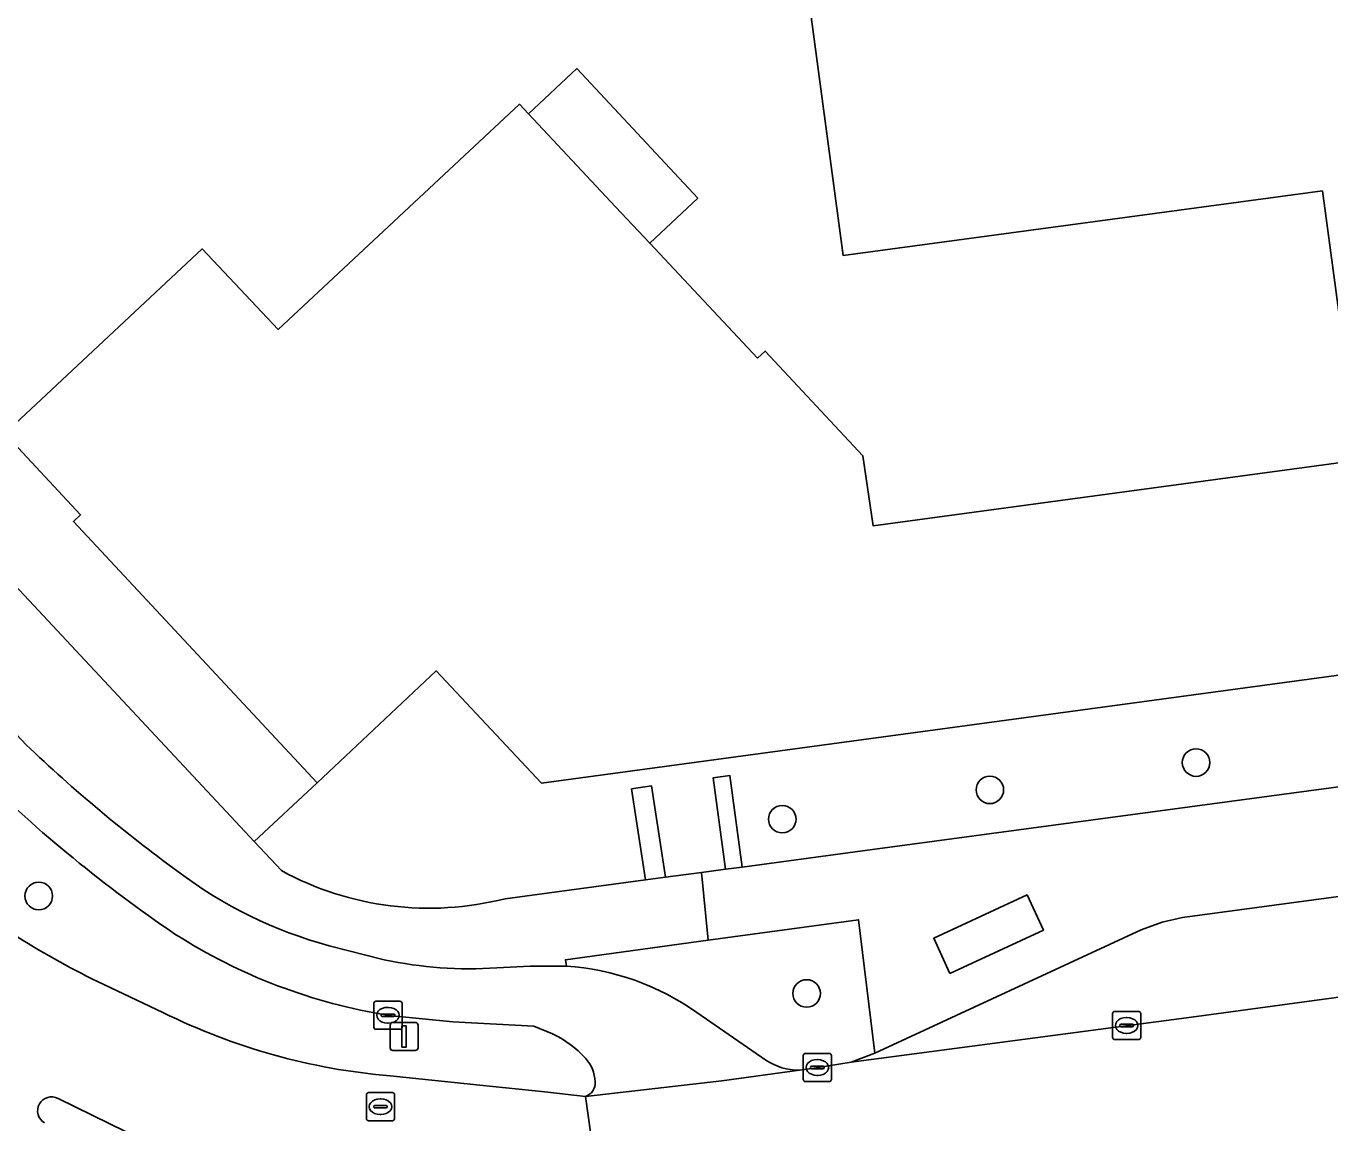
# Model space of a CAD drawing. Extents: x 163426 to 164192, y 380329 to 381641.
# Drawn here: x 163453.01 to 163499.34, y 380900.73 to 380939.69 of the extents above; entities that cross this region are included whole.
import ezdxf

# ---------------------------------------------------------------- set-up
doc = ezdxf.new("R2010")
doc.units = 0
for name, color, linetype in [('IMGEO_Berm_groen', 7, 'Continuous'), ('IMGEO_Boom', 7, 'Continuous'), ('IMGEO_Erf', 7, 'Continuous'), ('IMGEO_Fietspad_gesloten', 7, 'Continuous'), ('IMGEO_Groenvoorziening', 7, 'Continuous'), ('IMGEO_Haag', 7, 'Continuous'), ('IMGEO_Kolk', 7, 'Continuous'), ('IMGEO_Lichtmast', 7, 'Continuous'), ('IMGEO_Pand', 7, 'Continuous'), ('IMGEO_Rijbaan_lokaal_gesloten', 7, 'Continuous'), ('IMGEO_Rijbaan_lokaal_open', 7, 'Continuous'), ('IMGEO_Verkeerseiland_open', 7, 'Continuous'), ('IMGEO_Voetpad_gesloten', 7, 'Continuous'), ('IMGEO_Voetpad_open', 7, 'Continuous')]:
    doc.layers.add(name, color=color, linetype=linetype)

msp = doc.modelspace()

# ---------------------------------------------------------------- linework, layer by layer
at = {"layer": 'IMGEO_Berm_groen'}
for points in [[(163455.547, 380905.756), (163457.874, 380904.651)], [(163471.716, 380903.891), (163471.052, 380904.159), (163468.17, 380904.324), (163465.899, 380904.547)], [(163465.948, 380902.4), (163469.134, 380902.069), (163471.444, 380901.829), (163472.887, 380901.662)]]:
    msp.add_lwpolyline(points, dxfattribs=at)
for centre, radius, start, end in [((163486.597, 380949.137), 50.395, 225.5627, 235.8388), ((163467.652, 380930.928), 27.931, 230.1699, 244.3166), ((163469.044, 380924.257), 19.959, 237.4274, 260.9327), ((163467.819, 380924.718), 22.396, 243.6363, 265.2071), ((163470.14, 380900.521), 3.721, 42.3713, 64.9434), ((163471.893, 380902.132), 1.34, 2.2416, 41.9918), ((163472.721, 380902.147), 0.513, 288.9334, 4.1436)]:
    msp.add_arc(centre, radius, start, end, dxfattribs=at)
at = {"layer": 'IMGEO_Boom'}
for centre in [(163494.587, 380913.529), (163487.26, 380912.559), (163479.883, 380911.518), (163453.46, 380908.789), (163480.749, 380905.327)]:
    msp.add_circle(centre, 0.489, dxfattribs=at)
at = {"layer": 'IMGEO_Erf'}
for points in [[(163500, 380967.219), (163481.138, 380964.83), (163479.451, 380964.616), (163439.565, 380933.626), (163440.875, 380932.38), (163449.768, 380922.865), (163452.26, 380925.22), (163459.27, 380931.78), (163461.97, 380928.92), (163470.54, 380936.92), (163470.86, 380936.579), (163472.58, 380938.184), (163476.88, 380933.578), (163475.171, 380931.982), (163479, 380927.9), (163479.28, 380928.15), (163482.75, 380924.43), (163483.11, 380921.94), (163500, 380924.22)], [(163500, 380926.972), (163499.078, 380933.837), (163482.05, 380931.54), (163480.706, 380941.545), (163480.04, 380946.5), (163489.75, 380947.81), (163489.42, 380950.25), (163499.53, 380951.59)], [(163500, 380916.679), (163471.33, 380912.8), (163467.585, 380916.787), (163463.35, 380912.81), (163461.116, 380910.725), (163462.083, 380909.691)], [(163470.032, 380908.693), (163475.02, 380909.359), (163474.528, 380912.594), (163475.235, 380912.701), (163475.729, 380909.454), (163477.016, 380909.626), (163477.864, 380909.739), (163477.429, 380912.989), (163478.023, 380913.069), (163478.459, 380909.819), (163482.468, 380910.354), (163500, 380912.713)]]:
    msp.add_lwpolyline(points, dxfattribs=at)
msp.add_arc((163467.327, 380919.305), 10.951, 241.3881, 284.2998, dxfattribs=at)
at = {"layer": 'IMGEO_Fietspad_gesloten'}
for points in [[(163453.01, 380914.164), (163432.04, 380936.549), (163431.634, 380936.983)], [(163465.732, 380906.525), (163463.784, 380907.021)], [(163472.21, 380906.299), (163470.925, 380906.296), (163469.744, 380906.236)], [(163479.304, 380902.958), (163476.847, 380904.646)], [(163465.899, 380904.547), (163468.17, 380904.324), (163471.052, 380904.159), (163471.716, 380903.891)], [(163472.887, 380901.662), (163477.733, 380902.226), (163480.49, 380902.597)]]:
    msp.add_lwpolyline(points, dxfattribs=at)
for centre, radius, start, end in [((163489.173, 380952.017), 52.351, 226.3083, 233.9991), ((163486.597, 380949.137), 50.395, 225.5627, 235.8388), ((163467.873, 380922.149), 15.671, 232.8089, 254.8728), ((163469.044, 380924.257), 19.959, 237.4274, 260.9327), ((163468.779, 380920.838), 14.634, 257.9806, 273.7792), ((163471.597, 380897.249), 9.071, 54.6351, 86.1246), ((163470.14, 380900.521), 3.721, 42.3713, 64.9434), ((163471.893, 380902.132), 1.34, 2.2416, 41.9918), ((163480.482, 380904.699), 2.102, 235.9179, 270.2233), ((163472.721, 380902.147), 0.513, 288.9334, 4.1436)]:
    msp.add_arc(centre, radius, start, end, dxfattribs=at)
at = {"layer": 'IMGEO_Groenvoorziening'}
for points in [[(163454.69, 380922.09), (163454.946, 380922.328), (163452.26, 380925.22), (163449.768, 380922.865), (163461.116, 380910.725), (163463.35, 380912.81)], [(163478.459, 380909.819), (163478.023, 380913.069), (163477.429, 380912.989), (163477.864, 380909.739)], [(163475.729, 380909.454), (163475.235, 380912.701), (163474.528, 380912.594), (163475.02, 380909.359)]]:
    msp.add_lwpolyline(points, close=True, dxfattribs=at)
for points in [[(163480.49, 380902.597), (163481.012, 380902.667), (163482.331, 380902.891), (163483.177, 380903.2), (163482.592, 380907.945), (163477.249, 380907.215), (163472.177, 380906.521), (163472.21, 380906.299)], [(163476.847, 380904.646), (163479.304, 380902.958)]]:
    msp.add_lwpolyline(points, dxfattribs=at)
for centre, radius, start, end in [((163471.597, 380897.249), 9.071, 54.6351, 86.1246), ((163480.482, 380904.699), 2.102, 235.9179, 270.2233)]:
    msp.add_arc(centre, radius, start, end, dxfattribs=at)
at = {"layer": 'IMGEO_Haag'}
for points in [[(163478.459, 380909.819), (163478.023, 380913.069), (163477.429, 380912.989), (163477.864, 380909.739)], [(163475.729, 380909.454), (163475.235, 380912.701), (163474.528, 380912.594), (163475.02, 380909.359)]]:
    msp.add_lwpolyline(points, close=True, dxfattribs=at)
at = {"layer": 'IMGEO_Kolk'}
for p, q in [((163465.445, 380905.052), (163466.297, 380905.052)), ((163465.37, 380904.126), (163465.37, 380904.978)), ((163465.672, 380904.595), (163466.07, 380904.595)), ((163465.858, 380904.832), (163465.883, 380904.832)), ((163466.371, 380904.978), (163466.371, 380904.126)), ((163491.619, 380903.763), (163491.619, 380904.615)), ((163491.694, 380904.689), (163492.546, 380904.689)), ((163492.62, 380904.615), (163492.62, 380903.763)), ((163465.629, 380904.546), (163465.629, 380904.558)), ((163466.067, 380904.509), (163465.669, 380904.509)), ((163465.881, 380904.272), (163465.856, 380904.272)), ((163466.113, 380904.558), (163466.113, 380904.546)), ((163491.878, 380904.183), (163491.878, 380904.195)), ((163492.316, 380904.146), (163491.918, 380904.146)), ((163491.921, 380904.232), (163492.319, 380904.232)), ((163492.107, 380904.469), (163492.132, 380904.469)), ((163492.362, 380904.195), (163492.362, 380904.183)), ((163466.297, 380904.052), (163465.445, 380904.052)), ((163492.546, 380903.689), (163491.694, 380903.689)), ((163492.13, 380903.909), (163492.105, 380903.909)), ((163480.705, 380903.196), (163481.557, 380903.196)), ((163480.63, 380902.27), (163480.63, 380903.122)), ((163480.932, 380902.739), (163481.33, 380902.739)), ((163481.118, 380902.976), (163481.143, 380902.976)), ((163481.631, 380903.122), (163481.631, 380902.27)), ((163480.889, 380902.69), (163480.889, 380902.702)), ((163481.327, 380902.653), (163480.929, 380902.653)), ((163481.141, 380902.416), (163481.116, 380902.416)), ((163481.373, 380902.702), (163481.373, 380902.69)), ((163465.179, 380901.803), (163466.031, 380901.803)), ((163481.557, 380902.196), (163480.705, 380902.196)), ((163465.104, 380900.877), (163465.104, 380901.729)), ((163465.406, 380901.346), (163465.804, 380901.346)), ((163465.592, 380901.583), (163465.617, 380901.583)), ((163466.105, 380901.729), (163466.105, 380900.877)), ((163465.363, 380901.297), (163465.363, 380901.309)), ((163465.801, 380901.26), (163465.403, 380901.26)), ((163465.615, 380901.023), (163465.59, 380901.023)), ((163465.847, 380901.309), (163465.847, 380901.297)), ((163466.031, 380900.803), (163465.179, 380900.803))]:
    msp.add_line(p, q, dxfattribs=at)
for points in [[(163465.445, 380905.052), (163466.297, 380905.052)], [(163465.37, 380904.126), (163465.37, 380904.978)], [(163466.371, 380904.978), (163466.371, 380904.126)], [(163491.619, 380903.763), (163491.619, 380904.615)], [(163491.694, 380904.689), (163492.546, 380904.689)], [(163492.62, 380904.615), (163492.62, 380903.763)], [(163466.297, 380904.052), (163465.445, 380904.052)], [(163492.546, 380903.689), (163491.694, 380903.689)], [(163480.705, 380903.196), (163481.557, 380903.196)], [(163480.63, 380902.27), (163480.63, 380903.122)], [(163481.631, 380903.122), (163481.631, 380902.27)], [(163465.179, 380901.803), (163466.031, 380901.803)], [(163481.557, 380902.196), (163480.705, 380902.196)], [(163465.104, 380900.877), (163465.104, 380901.729)], [(163466.105, 380901.729), (163466.105, 380900.877)], [(163466.031, 380900.803), (163465.179, 380900.803)]]:
    msp.add_lwpolyline(points, dxfattribs=at)
for centre, radius, start, end in [((163465.447, 380904.976), 0.0765, 91.552, 178.448), ((163465.447, 380904.976), 0.0765, 91.552, 178.448), ((163466.295, 380904.976), 0.0765, 1.552, 88.448), ((163466.295, 380904.976), 0.0765, 1.552, 88.448), ((163465.669, 380904.555), 0.0403, 85.8775, 175.7526), ((163466.074, 380904.557), 0.0386, 1.7309, 96.639), ((163491.696, 380904.613), 0.0765, 91.552, 178.448), ((163491.696, 380904.613), 0.0765, 91.552, 178.448), ((163492.544, 380904.613), 0.0765, 1.552, 88.448), ((163492.544, 380904.613), 0.0765, 1.552, 88.448), ((163465.447, 380904.128), 0.0765, 181.552, 268.448), ((163465.447, 380904.128), 0.0765, 181.552, 268.448), ((163465.666, 380904.545), 0.0366, 178.938, 274.7102), ((163466.07, 380904.552), 0.043, 264.8664, 352.4533), ((163466.295, 380904.128), 0.0765, 271.552, 358.448), ((163466.295, 380904.128), 0.0765, 271.552, 358.448), ((163491.918, 380904.192), 0.0403, 85.8775, 175.7526), ((163491.915, 380904.182), 0.0366, 178.938, 274.7102), ((163492.319, 380904.189), 0.043, 264.8664, 352.4533), ((163492.323, 380904.194), 0.0386, 1.7309, 96.639), ((163491.696, 380903.765), 0.0765, 181.552, 268.448), ((163491.696, 380903.765), 0.0765, 181.552, 268.448), ((163492.544, 380903.765), 0.0765, 271.552, 358.448), ((163492.544, 380903.765), 0.0765, 271.552, 358.448), ((163480.707, 380903.12), 0.0765, 91.552, 178.448), ((163480.707, 380903.12), 0.0765, 91.552, 178.448), ((163481.555, 380903.12), 0.0765, 1.552, 88.448), ((163481.555, 380903.12), 0.0765, 1.552, 88.448), ((163480.929, 380902.699), 0.0403, 85.8775, 175.7526), ((163481.334, 380902.701), 0.0386, 1.7309, 96.639), ((163480.707, 380902.272), 0.0765, 181.552, 268.448), ((163480.707, 380902.272), 0.0765, 181.552, 268.448), ((163480.926, 380902.689), 0.0366, 178.938, 274.7102), ((163481.33, 380902.696), 0.043, 264.8664, 352.4533), ((163481.555, 380902.272), 0.0765, 271.552, 358.448), ((163481.555, 380902.272), 0.0765, 271.552, 358.448), ((163465.181, 380901.727), 0.0765, 91.552, 178.448), ((163465.181, 380901.727), 0.0765, 91.552, 178.448), ((163466.029, 380901.727), 0.0765, 1.552, 88.448), ((163466.029, 380901.727), 0.0765, 1.552, 88.448), ((163465.403, 380901.306), 0.0403, 85.8775, 175.7526), ((163465.808, 380901.308), 0.0386, 1.7309, 96.639), ((163465.181, 380900.879), 0.0765, 181.552, 268.448), ((163465.181, 380900.879), 0.0765, 181.552, 268.448), ((163465.4, 380901.296), 0.0366, 178.938, 274.7102), ((163465.804, 380901.303), 0.043, 264.8664, 352.4533), ((163466.029, 380900.879), 0.0765, 271.552, 358.448), ((163466.029, 380900.879), 0.0765, 271.552, 358.448)]:
    msp.add_arc(centre, radius, start, end, dxfattribs=at)
for centre, major_axis, ratio, start_param, end_param in [((163465.857, 380904.552), (-0.387, 0.002), 0.722429, 4.712389, 7.853982), ((163465.882, 380904.552), (-0.39, 0.002), 0.717154, 1.570796, 4.712389), ((163492.106, 380904.189), (-0.387, 0.002), 0.722429, 4.712389, 7.853982), ((163492.131, 380904.189), (-0.39, 0.002), 0.717154, 1.570796, 4.712389), ((163481.117, 380902.696), (-0.387, 0.002), 0.722429, 4.712389, 7.853982), ((163481.142, 380902.696), (-0.39, 0.002), 0.717154, 1.570796, 4.712389), ((163465.591, 380901.303), (-0.387, 0.002), 0.722429, 4.712389, 7.853982), ((163465.616, 380901.303), (-0.39, 0.002), 0.717154, 1.570796, 4.712389)]:
    msp.add_ellipse(centre, major_axis=major_axis, ratio=ratio, start_param=start_param, end_param=end_param, dxfattribs=at)
at = {"layer": 'IMGEO_Lichtmast'}
for p, q in [((163465.948, 380903.399), (163465.948, 380904.199)), ((163465.948, 380904.199), (163465.948, 380903.399)), ((163466.048, 380904.299), (163466.838, 380904.299)), ((163466.838, 380904.299), (163466.048, 380904.299)), ((163466.938, 380904.199), (163466.938, 380903.399)), ((163466.938, 380903.399), (163466.938, 380904.199)), ((163466.838, 380903.299), (163466.048, 380903.299)), ((163466.048, 380903.299), (163466.838, 380903.299))]:
    msp.add_line(p, q, dxfattribs=at)
msp.add_lwpolyline([(163466.368, 380904.174), (163466.518, 380904.174), (163466.518, 380903.424), (163466.368, 380903.424), (163466.368, 380904.174)], dxfattribs=at)
for centre, start, end in [((163466.048, 380904.199), 90, 180), ((163466.048, 380904.199), 90, 180), ((163466.838, 380904.199), 0, 90), ((163466.838, 380904.199), 360, 90), ((163466.048, 380903.399), 180, 270), ((163466.048, 380903.399), 180, 270), ((163466.838, 380903.399), 270, 0), ((163466.838, 380903.399), 270, 0)]:
    msp.add_arc(centre, 0.1, start, end, dxfattribs=at)
at = {"layer": 'IMGEO_Pand'}
for points in [[(163499.53, 380951.59), (163489.42, 380950.25), (163489.75, 380947.81), (163480.04, 380946.5), (163480.706, 380941.545), (163482.05, 380931.54), (163499.078, 380933.837), (163500, 380926.972)], [(163500, 380924.22), (163483.11, 380921.94), (163482.75, 380924.43), (163479.28, 380928.15), (163479, 380927.9), (163475.171, 380931.982), (163473.96, 380933.273), (163470.86, 380936.579), (163470.54, 380936.92), (163461.97, 380928.92), (163459.27, 380931.78), (163452.26, 380925.22), (163454.946, 380922.328), (163454.69, 380922.09), (163463.35, 380912.81), (163467.585, 380916.787), (163471.33, 380912.8), (163500, 380916.679)]]:
    msp.add_lwpolyline(points, dxfattribs=at)
msp.add_lwpolyline([(163470.86, 380936.579), (163473.96, 380933.273), (163475.171, 380931.982), (163476.88, 380933.578), (163472.58, 380938.184)], close=True, dxfattribs=at)
at = {"layer": 'IMGEO_Rijbaan_lokaal_gesloten'}
for points in [[(163607.459, 380916.901), (163594.29, 380915.88), (163574.895, 380913.939), (163529.367, 380907.811), (163518.508, 380906.15), (163518.238, 380907.701), (163500, 380905.24), (163494.598, 380904.511), (163482.331, 380902.891), (163481.012, 380902.667), (163480.49, 380902.597), (163477.733, 380902.226), (163472.887, 380901.662), (163474.237, 380892.044)], [(163457.874, 380904.651), (163455.547, 380905.756)], [(163474.237, 380892.044), (163472.887, 380901.662), (163471.444, 380901.829), (163469.134, 380902.069), (163465.948, 380902.4)], [(163454.153, 380901.595), (163457.756, 380899.828)]]:
    msp.add_lwpolyline(points, dxfattribs=at)
for centre, radius, start, end in [((163467.652, 380930.928), 27.931, 230.1699, 244.3166), ((163467.819, 380924.718), 22.396, 243.6363, 265.2071), ((163453.918, 380901.155), 0.499, 61.9117, 238.9975)]:
    msp.add_arc(centre, radius, start, end, dxfattribs=at)
at = {"layer": 'IMGEO_Rijbaan_lokaal_open'}
msp.add_lwpolyline([(163505.068, 380909.499), (163500, 380908.819), (163494.108, 380908.029), (163493.38, 380907.864), (163492.631, 380907.588), (163483.177, 380903.2), (163482.331, 380902.891), (163494.598, 380904.511), (163500, 380905.24), (163518.238, 380907.701), (163566.057, 380914.153)], dxfattribs=at)
at = {"layer": 'IMGEO_Verkeerseiland_open'}
msp.add_lwpolyline([(163457.756, 380899.828), (163454.153, 380901.595)], dxfattribs=at)
msp.add_arc((163453.918, 380901.155), 0.499, 61.9117, 238.9975, dxfattribs=at)
at = {"layer": 'IMGEO_Voetpad_gesloten'}
msp.add_lwpolyline([(163485.843, 380906.036), (163489.163, 380907.577), (163488.584, 380908.826), (163485.264, 380907.285)], close=True, dxfattribs=at)
at = {"layer": 'IMGEO_Voetpad_open'}
for points in [[(163434.19, 380938.962), (163431.634, 380936.983), (163432.04, 380936.549), (163453.01, 380914.164)], [(163462.083, 380909.691), (163461.116, 380910.725), (163449.768, 380922.865), (163440.875, 380932.38), (163439.565, 380933.626), (163436.131, 380936.893), (163434.568, 380938.559), (163434.19, 380938.962)], [(163567.021, 380921.728), (163552.058, 380919.715), (163547.074, 380919.045), (163525.526, 380916.147), (163516.533, 380914.937), (163512.11, 380914.342), (163503.117, 380913.132), (163500, 380912.713), (163482.468, 380910.354), (163478.459, 380909.819), (163477.864, 380909.739), (163477.016, 380909.626), (163477.249, 380907.215), (163482.592, 380907.945), (163483.177, 380903.2), (163492.631, 380907.588), (163493.38, 380907.864), (163494.108, 380908.029), (163500, 380908.819), (163505.068, 380909.499)], [(163469.744, 380906.236), (163470.925, 380906.296), (163472.21, 380906.299), (163472.177, 380906.521), (163477.249, 380907.215), (163477.016, 380909.626), (163475.729, 380909.454), (163475.02, 380909.359), (163470.032, 380908.693)], [(163463.784, 380907.021), (163465.732, 380906.525)]]:
    msp.add_lwpolyline(points, dxfattribs=at)
msp.add_lwpolyline([(163485.843, 380906.036), (163485.264, 380907.285), (163488.584, 380908.826), (163489.163, 380907.577)], close=True, dxfattribs=at)
for centre, radius, start, end in [((163489.173, 380952.017), 52.351, 226.3083, 233.9991), ((163467.873, 380922.149), 15.671, 232.8089, 254.8728), ((163467.327, 380919.305), 10.951, 241.3881, 284.2998), ((163468.779, 380920.838), 14.634, 257.9806, 273.7792)]:
    msp.add_arc(centre, radius, start, end, dxfattribs=at)

doc.saveas('drawing.dxf')
